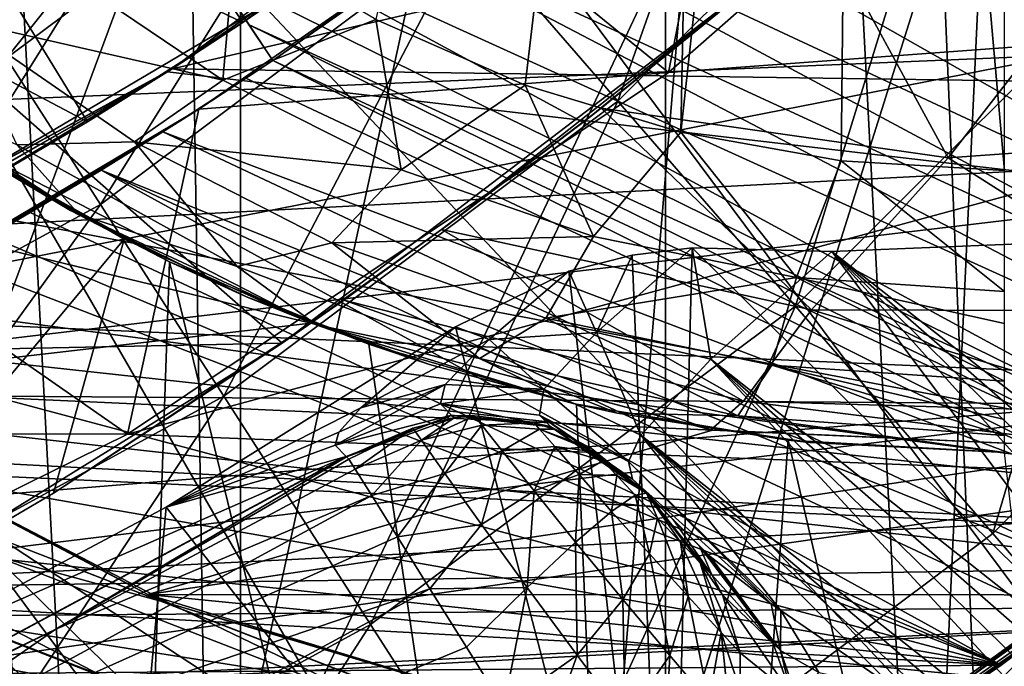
# Model space of a CAD drawing. Header units: metres. Extents: x -23 to 23, y -109 to 23.
# Tile 474 of 656: x 4.95 to 7, y -9.44 to -8.1. Entities that reach past the tile are written whole.
import ezdxf

# ---------------------------------------------------------------- set-up
doc = ezdxf.new("R2010")
doc.units = ezdxf.units.M
doc.layers.add('solid_509434', color=7, linetype='CONTINUOUS')
doc.layers.add('solid_509434_01', color=7, linetype='CONTINUOUS')

msp = doc.modelspace()

# ---------------------------------------------------------------- linework, layer by layer
at = {"layer": 'solid_509434'}
for points in [[(8.658665, -9.222128, 91.650002), (-8.38864, -9.468517, 91.650002), (-9.468463, -8.388701, 91.650002)], [(-3, -8.602401, 91.650002), (8.658665, -9.222128, 91.650002), (-9.468463, -8.388701, 91.650002)]]:
    msp.add_3dface(points, dxfattribs=at)
at = {"layer": 'solid_509434_01'}
for points in [[(4.224874, 22.608566), (6.295455, 22.121326), (4.224874, -22.608566)], [(6.295455, 22.121326), (6.295455, -22.121326), (4.224874, -22.608566)], [(6.295455, 22.121326), (8.306941, 21.447264), (6.295455, -22.121326)], [(8.306941, 21.447264), (8.306941, -21.447264), (6.295455, -22.121326)], [(3.638742, 17.126448, 46), (3.638742, -17.126448, 46), (5.411898, -16.651089, 46)], [(3.638742, 17.126448, 46), (5.411898, -16.651089, 46), (5.411898, 16.651089, 46)], [(5.411898, 16.651089, 46), (5.411898, -16.651089, 46), (7.119826, -15.995532, 46)], [(5.411898, 16.651089, 46), (7.119826, -15.995532, 46), (7.119826, 15.995532, 46)], [(11.070127, -9.13894, 160.36026), (5.532498, -4.492317, 160.518265), (4.956149, -5.103211, 160.518265)], [(12.073655, -7.790968, 160.36026), (5.532498, -4.492317, 160.518265), (11.070127, -9.13894, 160.36026)], [(5.693649, -8.100616, 68.138649), (6.003915, -8.236679, 68.219925), (6.393442, -4.929566, 64.892792)], [(6.003915, -8.236679, 68.219925), (6.32735, -8.334801, 68.277824), (6.393442, -4.929566, 64.892792)], [(6.32735, -8.334801, 68.277824), (6.695553, -4.969459, 64.892792), (6.393442, -4.929566, 64.892792)], [(6.32735, -8.334801, 68.277824), (6.660555, -8.394186, 68.312538), (6.695553, -4.969459, 64.892792)], [(6.660555, -8.394186, 68.312538), (7, -8.414213, 68.324211), (6.695553, -4.969459, 64.892792)], [(7, -8.414213, 68.324211), (7, -4.982791, 64.892792), (6.695553, -4.969459, 64.892792)], [(9.916895, -10.361295, 160.36026), (4.956149, -5.103211, 160.518265), (4.312777, -5.643064, 160.518265)], [(11.070127, -9.13894, 160.36026), (4.956149, -5.103211, 160.518265), (9.916895, -10.361295, 160.36026)], [(8.629554, -11.441503, 160.36026), (4.312777, -5.643064, 160.518265), (3.611082, -6.104577, 160.518265)], [(9.916895, -10.361295, 160.36026), (4.312777, -5.643064, 160.518265), (8.629554, -11.441503, 160.36026)], [(7.225513, -12.364955, 160.36026), (3.611082, -6.104577, 160.518265), (2.860553, -6.481507, 160.518265)], [(8.629554, -11.441503, 160.36026), (3.611082, -6.104577, 160.518265), (7.225513, -12.364955, 160.36026)], [(2.5, -6.135946, 78), (6.481264, -8.023738, 78), (5.498413, -8.772945, 78)], [(2.5, -8.834071, 78), (2.5, -6.135946, 78), (5.498413, -8.772945, 78)], [(5.723759, -13.119164, 160.36026), (2.860553, -6.481507, 160.518265), (2.07134, -6.768757, 160.518265)], [(7.225513, -12.364955, 160.36026), (2.860553, -6.481507, 160.518265), (5.723759, -13.119164, 160.36026)], [(5.723759, -13.119164, 160.36026), (2.07134, -6.768757, 160.518265), (4.144601, -13.693931, 160.36026)], [(5.270045, -8.202906, 98.599998), (9.181745, -8.259286, 98.599998), (10.119771, -7.078863, 98.599998)], [(6.381211, -7.371639, 98.599998), (5.270045, -8.202906, 98.599998), (10.119771, -7.078863, 98.599998)], [(5.886266, -7.912021, 157.056366), (6.562021, -7.236266, 157.056366), (6.196631, -8.270202, 157.517548)], [(6.562021, -7.236266, 157.056366), (6.920202, -7.546631, 157.517548), (6.196631, -8.270202, 157.517548)], [(7.318506, -7.318458, 111.349998), (6.450378, -7.444133, 110.849998), (6.301637, -8.210349, 111.349998)], [(7.318506, -7.318458, 111.349998), (6.301637, -8.210349, 111.349998), (8.565961, -8.042646, 111.349998)], [(5.41681, -8.106829, 101.949997), (5.270045, -8.202906, 98.599998), (6.381211, -7.371639, 98.599998)], [(5.730906, -7.887916, 101.949997), (5.41681, -8.106829, 101.949997), (6.381211, -7.371639, 98.599998)], [(6.301637, -8.210349, 111.349998), (6.450378, -7.444133, 110.849998), (5.902885, -7.885331, 110.849998)], [(4.800804, -7.986151, 155.883026), (5.498157, -7.464119, 155.883026), (4.925839, -8.18071, 156.502548)], [(5.498157, -7.464119, 155.883026), (5.649609, -7.638904, 156.502548), (4.925839, -8.18071, 156.502548)], [(4.208483, -9.426007, 66.303223), (4.804763, -7.505973, 64.294586), (5.30703, -7.666411, 64.294586)], [(6.196631, -8.270202, 157.517548), (6.920202, -7.546631, 157.517548), (6.565623, -8.696041, 157.863693)], [(6.920202, -7.546631, 157.517548), (7.346041, -7.915624, 157.863693), (6.565623, -8.696041, 157.863693)], [(5.834579, -7.811285, 98.599998), (12.360409, -7.580604, 98.599998), (11.424143, -8.929394, 98.599998)], [(5.41681, -8.106829, 109.349998), (5.083467, -7.607947, 109.949997), (4.780862, -7.801657, 109.949997)], [(5.41681, -8.106829, 101.949997), (5.083467, -7.607947, 109.949997), (5.41681, -8.106829, 109.349998)], [(5.41681, -8.106829, 101.949997), (5.083467, -7.607947, 101.949997), (5.083467, -7.607947, 109.949997)], [(5.730906, -7.887916, 101.949997), (5.083467, -7.607947, 101.949997), (5.41681, -8.106829, 101.949997)], [(4.925839, -8.18071, 156.502548), (5.649609, -7.638904, 156.502548), (5.12122, -8.484728, 157.056366)], [(5.649609, -7.638904, 156.502548), (5.886266, -7.912021, 157.056366), (5.12122, -8.484728, 157.056366)], [(4.573317, -9.641636, 66.395592), (4.208483, -9.426007, 66.303223), (5.30703, -7.666411, 64.294586)], [(5.343164, -9.976707, 66.537109), (4.573317, -9.641636, 66.395592), (5.30703, -7.666411, 64.294586)], [(5.343164, -9.976707, 66.537109), (5.30703, -7.666411, 64.294586), (5.820815, -7.784926, 64.294586)], [(5.448137, -7.780187, 102.871849), (5.607563, -7.69322, 102.849998), (7.742134, -8.838657, 102.868866)], [(6.091323, -7.74069, 102.849998), (7.853014, -8.740291, 102.849998), (5.607563, -7.69322, 102.849998)], [(7.742134, -8.838657, 102.868866), (5.607563, -7.69322, 102.849998), (7.853014, -8.740291, 102.849998)], [(5.184675, -7.744775, 103.050003), (5.358006, -8.003694, 103.033203), (5.430292, -8.111673, 103.140892)], [(5.184675, -7.744775, 103.050003), (5.430292, -8.111673, 103.140892), (5.479512, -8.185197, 103.349998)], [(5.479512, -8.185197, 107.349998), (5.184675, -7.744775, 103.050003), (5.479512, -8.185197, 103.349998)], [(5.479512, -8.185197, 109.550003), (5.184675, -7.744775, 103.050003), (5.479512, -8.185197, 107.349998)], [(5.184675, -7.744775, 109.550003), (5.184675, -7.744775, 103.050003), (5.479512, -8.185197, 109.550003)], [(5.184675, -7.744775, 109.550003), (5.479512, -8.185197, 109.550003), (5.789685, -7.968817, 109.550003)], [(6.091323, -7.74069, 102.849998), (8.75316, -7.838665, 102.849998), (7.853014, -8.740291, 102.849998)], [(5.448137, -7.780187, 102.871849), (7.640696, -8.926493, 102.922005), (5.246932, -7.837774, 102.938087)], [(5.343164, -9.976707, 66.537109), (5.820815, -7.784926, 64.294586), (6.342618, -7.860709, 64.294586)], [(5.448137, -7.780187, 102.871849), (7.742134, -8.838657, 102.868866), (7.640696, -8.926493, 102.922005)], [(5.094361, -8.313242, 109.349998), (4.780862, -7.801657, 109.949997), (4.470884, -7.983338, 109.949997)], [(4.504278, -7.811749, 68.399361), (4.824633, -8.100848, 68.566978), (5.041222, -8.000488, 68.251091)], [(5.094361, -8.313242, 109.349998), (5.41681, -8.106829, 109.349998), (4.780862, -7.801657, 109.949997)], [(5.260106, -8.209369, 98.599998), (5.834579, -7.811285, 98.599998), (11.424143, -8.929394, 98.599998)], [(5.533047, -8.02792, 102.849998), (5.834579, -7.811285, 98.599998), (5.260106, -8.209369, 98.599998)], [(4.022631, -12.209329, 72.900002), (5.127091, -12.571717, 72.900002), (4.171573, -7.828427, 72.900002)], [(5.127091, -12.571717, 72.900002), (4.506262, -8.127333, 72.900002), (4.171573, -7.828427, 72.900002)], [(8.737866, -7.855542, 102.849998), (5.533047, -8.02792, 102.849998), (4.375297, -8.713074, 102.849998)], [(7.718207, -8.859344, 102.849998), (8.737866, -7.855542, 102.849998), (4.375297, -8.713074, 102.849998)], [(7.488975, -9.054157, 103.109459), (5.358006, -8.003694, 103.033203), (5.246932, -7.837774, 102.938087)], [(7.640696, -8.926493, 102.922005), (7.488975, -9.054157, 103.109459), (5.246932, -7.837774, 102.938087)], [(6.148291, -10.180242, 66.621925), (5.343164, -9.976707, 66.537109), (6.342618, -7.860709, 64.294586)], [(6.148291, -10.180242, 66.621925), (6.342618, -7.860709, 64.294586), (6.868883, -7.893245, 64.294586)], [(5.325312, -8.286347, 110.849998), (5.902885, -7.885331, 110.849998), (5.479512, -8.185197, 109.550003)], [(6.301637, -8.210349, 111.349998), (5.902885, -7.885331, 110.849998), (5.325312, -8.286347, 110.849998)], [(5.902885, -7.885331, 110.849998), (5.789685, -7.968817, 109.550003), (5.479512, -8.185197, 109.550003)], [(6.967733, -10.25127, 66.651329), (6.148291, -10.180242, 66.621925), (6.868883, -7.893245, 64.294586)], [(6.967733, -10.25127, 66.651329), (6.868883, -7.893245, 64.294586), (7.396041, -7.882314, 64.294586)], [(7.781487, -10.191573, 66.626633), (6.967733, -10.25127, 66.651329), (7.396041, -7.882314, 64.294586)], [(5.12122, -8.484728, 157.056366), (5.886266, -7.912021, 157.056366), (5.377451, -8.883432, 157.517548)], [(5.886266, -7.912021, 157.056366), (6.196631, -8.270202, 157.517548), (5.377451, -8.883432, 157.517548)], [(6.620116, -7.905251, 77.122734), (6.161408, -8.284399, 76.52462), (6.474008, -8.029957, 76.957428)], [(6.882803, -8.388032, 76.523087), (6.161408, -8.284399, 76.52462), (6.620116, -7.905251, 77.122734)], [(6.565623, -8.696041, 157.863693), (7.346041, -7.915624, 157.863693), (6.975313, -9.168848, 158.077988)], [(6.882803, -8.388032, 76.523087), (6.620116, -7.905251, 77.122734), (7.240354, -7.9269, 77.115784)], [(7.346041, -7.915624, 157.863693), (7.818848, -8.325313, 158.077988), (6.975313, -9.168848, 158.077988)], [(5.041222, -8.000488, 68.251091), (5.375386, -8.226707, 68.383217), (5.401515, -7.927796, 68.033569)], [(5.375386, -8.226707, 68.383217), (5.693649, -8.100616, 68.138649), (5.401515, -7.927796, 68.033569)], [(7.605238, -8.335593, 76.523087), (6.882803, -8.388032, 76.523087), (7.240354, -7.9269, 77.115784)], [(3.849505, -8.311388, 91.650002), (4.18814, -7.957612, 91.650002), (9.746222, -8.0643, 91.650002)], [(5.094361, -8.313242, 109.349998), (4.470884, -7.983338, 109.949997), (4.764057, -8.506836, 109.349998)], [(4.824633, -8.100848, 68.566978), (5.375386, -8.226707, 68.383217), (5.041222, -8.000488, 68.251091)], [(7.488975, -9.054157, 103.109459), (5.430292, -8.111673, 103.140892), (5.358006, -8.003694, 103.033203)], [(4.375297, -8.713074, 102.849998), (5.533047, -8.02792, 102.849998), (5.260106, -8.209369, 98.599998)], [(5.8388, -8.530397, 75.880104), (5.498413, -8.772945, 78), (6.481264, -8.023738, 78)], [(6.129529, -8.309437, 76.472389), (5.8388, -8.530397, 75.880104), (6.481264, -8.023738, 78)], [(6.161408, -8.284399, 76.52462), (6.129529, -8.309437, 76.472389), (6.481264, -8.023738, 78)], [(6.474008, -8.029957, 76.957428), (6.161408, -8.284399, 76.52462), (6.481264, -8.023738, 78)], [(-13.941142, -8.052975, 84), (-13.024171, -9.464475, 84), (13.941094, -8.053056, 84)], [(-13.024171, -9.464475, 84), (13.024111, -9.464557, 84), (13.941094, -8.053056, 84)], [(5.176964, -8.962132, 111.349998), (7.490578, -9.052709, 111.349998), (8.565961, -8.042646, 111.349998)], [(6.301637, -8.210349, 111.349998), (5.176964, -8.962132, 111.349998), (8.565961, -8.042646, 111.349998)], [(3.849505, -8.311388, 91.650002), (9.746222, -8.0643, 91.650002), (8.658665, -9.222128, 91.650002)], [(4.824633, -8.100848, 68.566978), (5.191954, -8.354625, 68.710442), (5.375386, -8.226707, 68.383217)], [(4.94753, -8.360973, 69.039253), (5.191954, -8.354625, 68.710442), (4.824633, -8.100848, 68.566978)], [(5.375386, -8.226707, 68.383217), (5.745875, -8.412517, 68.48954), (5.693649, -8.100616, 68.138649)], [(5.745875, -8.412517, 68.48954), (6.003915, -8.236679, 68.219925), (5.693649, -8.100616, 68.138649)], [(5.41681, -8.106829, 101.949997), (5.094361, -8.313242, 109.349998), (5.270045, -8.202906, 98.599998)], [(5.41681, -8.106829, 101.949997), (5.41681, -8.106829, 109.349998), (5.094361, -8.313242, 109.349998)], [(7.43615, -9.097592, 103.349998), (5.479512, -8.185197, 103.349998), (5.430292, -8.111673, 103.140892)], [(7.488975, -9.054157, 103.109459), (7.43615, -9.097592, 103.349998), (5.430292, -8.111673, 103.140892)], [(5.127091, -12.571717, 72.900002), (4.871515, -8.386634, 72.900002), (4.506262, -8.127333, 72.900002)], [(4.925839, -8.18071, 156.502548), (5.12122, -8.484728, 157.056366), (4.282455, -8.942728, 157.056366)], [(5.270045, -8.202906, 98.599998), (4.052119, -8.867995, 98.599998), (9.181745, -8.259286, 98.599998)], [(4.081933, -8.854396, 101.949997), (4.052119, -8.867995, 98.599998), (5.270045, -8.202906, 98.599998)], [(4.426407, -8.687313, 101.949997), (4.081933, -8.854396, 101.949997), (5.270045, -8.202906, 98.599998)], [(4.426407, -8.687313, 101.949997), (5.270045, -8.202906, 98.599998), (4.764057, -8.506836, 101.949997)], [(4.764057, -8.506836, 101.949997), (5.270045, -8.202906, 98.599998), (4.764057, -8.506836, 109.349998)], [(5.094361, -8.313242, 109.349998), (4.764057, -8.506836, 109.349998), (5.270045, -8.202906, 98.599998)], [(5.325312, -8.286347, 110.849998), (5.479512, -8.185197, 109.550003), (5.423472, -8.222436, 107.582695)], [(5.479512, -8.185197, 109.550003), (5.479512, -8.185197, 107.349998), (5.423472, -8.222436, 107.582695)], [(7.381436, -9.14204, 107.593658), (5.423472, -8.222436, 107.582695), (5.479512, -8.185197, 107.349998)], [(7.43615, -9.097592, 107.349998), (5.479512, -8.185197, 103.349998), (7.43615, -9.097592, 103.349998)], [(7.43615, -9.097592, 107.349998), (5.479512, -8.185197, 107.349998), (5.479512, -8.185197, 103.349998)], [(7.43615, -9.097592, 107.349998), (7.381436, -9.14204, 107.593658), (5.479512, -8.185197, 107.349998)], [(4.032743, -8.876854, 98.599998), (5.260106, -8.209369, 98.599998), (11.424143, -8.929394, 98.599998)], [(4.375297, -8.713074, 102.849998), (5.260106, -8.209369, 98.599998), (4.032743, -8.876854, 98.599998)], [(4.633399, -8.218964, 69.343208), (4.710705, -8.280111, 69.504326), (5.075933, -8.505043, 69.498268)], [(4.633399, -8.218964, 69.343208), (5.075933, -8.505043, 69.498268), (4.94753, -8.360973, 69.039253)], [(6.301637, -8.210349, 111.349998), (5.325312, -8.286347, 110.849998), (5.176964, -8.962132, 111.349998)], [(5.325312, -8.286347, 110.849998), (5.423472, -8.222436, 107.582695), (5.251006, -8.333632, 107.771523)], [(7.381436, -9.14204, 107.593658), (5.251006, -8.333632, 107.771523), (5.423472, -8.222436, 107.582695)], [(5.191954, -8.354625, 68.710442), (5.745875, -8.412517, 68.48954), (5.375386, -8.226707, 68.383217)], [(5.745875, -8.412517, 68.48954), (6.146042, -8.551063, 68.567604), (6.003915, -8.236679, 68.219925)], [(6.146042, -8.551063, 68.567604), (6.32735, -8.334801, 68.277824), (6.003915, -8.236679, 68.219925)], [(4.052119, -8.867995, 98.599998), (8.10662, -9.316833, 98.599998), (9.181745, -8.259286, 98.599998)], [(5.55863, -8.73128, 72.900002), (4.413003, -8.863754, 72.900002), (3.707332, -8.283185, 72.900002)], [(4.801847, -8.341841, 72.900002), (5.55863, -8.73128, 72.900002), (3.707332, -8.283185, 72.900002)], [(5.058678, -8.497323, 69.57605), (4.710705, -8.280111, 69.504326), (4.871515, -8.386634, 72.900002)], [(5.075933, -8.505043, 69.498268), (4.710705, -8.280111, 69.504326), (5.058678, -8.497323, 69.57605)], [(4.805418, -8.598283, 109.550003), (4.720603, -8.645138, 110.849998), (5.325312, -8.286347, 110.849998)], [(5.176964, -8.962132, 111.349998), (5.325312, -8.286347, 110.849998), (4.720603, -8.645138, 110.849998)], [(4.805418, -8.598283, 107.849998), (4.805418, -8.598283, 109.550003), (5.325312, -8.286347, 110.849998)], [(4.890286, -8.550299, 107.849998), (4.805418, -8.598283, 107.849998), (5.325312, -8.286347, 110.849998)], [(4.890286, -8.550299, 107.849998), (5.325312, -8.286347, 110.849998), (4.974675, -8.501477, 107.849998)], [(5.325312, -8.286347, 110.849998), (5.122696, -8.413114, 107.829208), (4.974675, -8.501477, 107.849998)], [(5.325312, -8.286347, 110.849998), (5.251006, -8.333632, 107.771523), (5.122696, -8.413114, 107.829208)], [(5.377451, -8.883432, 157.517548), (6.196631, -8.270202, 157.517548), (5.682084, -9.35745, 157.863693)], [(6.196631, -8.270202, 157.517548), (6.565623, -8.696041, 157.863693), (5.682084, -9.35745, 157.863693)], [(6.161408, -8.284399, 76.52462), (5.829978, -8.536901, 75.857475), (6.129529, -8.309437, 76.472389)], [(6.598738, -8.703722, 75.856514), (5.829978, -8.536901, 75.857475), (6.161408, -8.284399, 76.52462)], [(6.598738, -8.703722, 75.856514), (6.161408, -8.284399, 76.52462), (6.882803, -8.388032, 76.523087)], [(3.442463, -8.528744, 91.650002), (3.849505, -8.311388, 91.650002), (8.658665, -9.222128, 91.650002)], [(6.129529, -8.309437, 76.472389), (5.829978, -8.536901, 75.857475), (5.8388, -8.530397, 75.880104)], [(6.975313, -9.168848, 158.077988), (7.818848, -8.325313, 158.077988), (7.402663, -9.663076, 158.149994)], [(5.170099, -8.55689, 73.900002), (4.802312, -8.34218, 73.900002), (4.445785, -9.424469, 76.277893)], [(5.55863, -8.73128, 73.900002), (5.55863, -8.73128, 72.900002), (4.801847, -8.341841, 72.900002)], [(5.170099, -8.55689, 73.900002), (5.55863, -8.73128, 73.900002), (4.801847, -8.341841, 72.900002)], [(5.170099, -8.55689, 73.900002), (4.801847, -8.341841, 72.900002), (4.802312, -8.34218, 73.900002)], [(7.227665, -9.26409, 107.776482), (5.122696, -8.413114, 107.829208), (5.251006, -8.333632, 107.771523)], [(7.381436, -9.14204, 107.593658), (7.227665, -9.26409, 107.776482), (5.251006, -8.333632, 107.771523)], [(6.146042, -8.551063, 68.567604), (6.567546, -8.636717, 68.615372), (6.32735, -8.334801, 68.277824)], [(6.567546, -8.636717, 68.615372), (6.660555, -8.394186, 68.312538), (6.32735, -8.334801, 68.277824)], [(7.383694, -8.705584, 75.856514), (6.882803, -8.388032, 76.523087), (7.605238, -8.335593, 76.523087)], [(4.94753, -8.360973, 69.039253), (5.405226, -8.613871, 69.176933), (5.191954, -8.354625, 68.710442)], [(5.075933, -8.505043, 69.498268), (5.405226, -8.613871, 69.176933), (4.94753, -8.360973, 69.039253)], [(5.191954, -8.354625, 68.710442), (5.601628, -8.564228, 68.826576), (5.745875, -8.412517, 68.48954)], [(5.405226, -8.613871, 69.176933), (5.601628, -8.564228, 68.826576), (5.191954, -8.354625, 68.710442)], [(5.127091, -12.571717, 72.900002), (5.264904, -8.603984, 72.900002), (4.871515, -8.386634, 72.900002)], [(5.058678, -8.497323, 69.57605), (4.871515, -8.386634, 72.900002), (5.264904, -8.603984, 72.900002)], [(7.383694, -8.705584, 75.856514), (6.598738, -8.703722, 75.856514), (6.882803, -8.388032, 76.523087)], [(6.567546, -8.636717, 68.615372), (7, -8.665722, 68.631462), (6.660555, -8.394186, 68.312538)], [(7, -8.665722, 68.631462), (7, -8.414213, 68.324211), (6.660555, -8.394186, 68.312538)], [(6.992871, -9.442576, 107.849998), (4.974675, -8.501477, 107.849998), (5.122696, -8.413114, 107.829208)], [(7.120931, -9.346381, 107.829605), (6.992871, -9.442576, 107.849998), (5.122696, -8.413114, 107.829208)], [(7.227665, -9.26409, 107.776482), (7.120931, -9.346381, 107.829605), (5.122696, -8.413114, 107.829208)], [(5.601628, -8.564228, 68.826576), (6.146042, -8.551063, 68.567604), (5.745875, -8.412517, 68.48954)], [(4.282455, -8.942728, 157.056366), (5.12122, -8.484728, 157.056366), (4.479338, -9.373839, 157.517548)], [(5.12122, -8.484728, 157.056366), (5.377451, -8.883432, 157.517548), (4.479338, -9.373839, 157.517548)], [(6.992871, -9.442576, 107.849998), (4.890286, -8.550299, 107.849998), (4.974675, -8.501477, 107.849998)], [(5.424708, -8.676745, 69.634575), (5.058678, -8.497323, 69.57605), (5.264904, -8.603984, 72.900002)], [(5.075933, -8.505043, 69.498268), (5.058678, -8.497323, 69.57605), (5.424708, -8.676745, 69.634575)], [(5.075933, -8.505043, 69.498268), (5.424708, -8.676745, 69.634575), (5.569195, -8.735062, 69.620796)], [(5.075933, -8.505043, 69.498268), (5.569195, -8.735062, 69.620796), (5.405226, -8.613871, 69.176933)], [(3.442463, -8.528744, 91.650002), (8.658665, -9.222128, 91.650002), (3, -8.602401, 91.650002)], [(5.8388, -8.530397, 75.880104), (5.829978, -8.536901, 75.857475), (5.498413, -8.772945, 78)], [(6.992871, -9.442576, 107.849998), (4.805418, -8.598283, 107.849998), (4.890286, -8.550299, 107.849998)], [(5.829978, -8.536901, 75.857475), (5.633316, -8.678846, 75.174019), (5.498413, -8.772945, 78)], [(5.601628, -8.564228, 68.826576), (6.046382, -8.721253, 68.912285), (6.146042, -8.551063, 68.567604)], [(5.829978, -8.536901, 75.857475), (5.626829, -8.683432, 75.139832), (5.633316, -8.678846, 75.174019)], [(6.457308, -8.893455, 75.139252), (5.626829, -8.683432, 75.139832), (5.829978, -8.536901, 75.857475)], [(6.457308, -8.893455, 75.139252), (5.829978, -8.536901, 75.857475), (6.598738, -8.703722, 75.856514)], [(6.046382, -8.721253, 68.912285), (6.567546, -8.636717, 68.615372), (6.146042, -8.551063, 68.567604)], [(5.023246, -9.084627, 75.053345), (5.170099, -8.55689, 73.900002), (4.445785, -9.424469, 76.277893)], [(5.023246, -9.084627, 75.053345), (5.55863, -8.73128, 73.900002), (5.170099, -8.55689, 73.900002)], [(5.405226, -8.613871, 69.176933), (5.908566, -8.804855, 69.279243), (5.601628, -8.564228, 68.826576)], [(5.908566, -8.804855, 69.279243), (6.046382, -8.721253, 68.912285), (5.601628, -8.564228, 68.826576)], [(6.641166, -8.582622, 123.978691), (7.218399, -8.559128, 123.766197), (7.446515, -9.656415, 123.09687)], [(8.593227, -10.112244, 124.397491), (7.218399, -8.559128, 123.766197), (6.641166, -8.582622, 123.978691)], [(6.094379, -8.623159, 124.152122), (6.225758, -8.590338, 124.123077), (6.303106, -10.438764, 123.09687)], [(6.151773, -8.750699, 124.510941), (6.225758, -8.590338, 124.123077), (6.094379, -8.623159, 124.152122)], [(6.151773, -8.750699, 124.510941), (6.350706, -8.574847, 124.087029), (6.225758, -8.590338, 124.123077)], [(6.151773, -8.750699, 124.510941), (6.389777, -8.806108, 124.402924), (6.350706, -8.574847, 124.087029)], [(6.225758, -8.590338, 124.123077), (6.350706, -8.574847, 124.087029), (6.303106, -10.438764, 123.09687)], [(6.350706, -8.574847, 124.087029), (7.446515, -9.656415, 123.09687), (6.303106, -10.438764, 123.09687)], [(6.350706, -8.574847, 124.087029), (6.641166, -8.582622, 123.978691), (7.446515, -9.656415, 123.09687)], [(6.389777, -8.806108, 124.402924), (6.641166, -8.582622, 123.978691), (6.350706, -8.574847, 124.087029)], [(7.955916, -10.042892, 124.612679), (6.641166, -8.582622, 123.978691), (6.389777, -8.806108, 124.402924)], [(8.389218, -10.109393, 124.461296), (8.593227, -10.112244, 124.397491), (6.641166, -8.582622, 123.978691)], [(8.176522, -10.08648, 124.533089), (8.389218, -10.109393, 124.461296), (6.641166, -8.582622, 123.978691)], [(7.955916, -10.042892, 124.612679), (8.176522, -10.08648, 124.533089), (6.641166, -8.582622, 123.978691)], [(-3, -8.602401, 91.650002), (3, -8.602401, 91.650002), (8.658665, -9.222128, 91.650002)], [(3.993184, -8.642041, 107.849998), (4.805418, -8.598283, 107.849998), (6.992871, -9.442576, 107.849998)], [(5.127091, -12.571717, 72.900002), (6.272974, -12.76593, 72.900002), (5.264904, -8.603984, 72.900002)], [(6.272974, -12.76593, 72.900002), (5.678496, -8.7753, 72.900002), (5.264904, -8.603984, 72.900002)], [(5.424708, -8.676745, 69.634575), (5.264904, -8.603984, 72.900002), (5.678496, -8.7753, 72.900002)], [(5.569195, -8.735062, 69.620796), (5.908566, -8.804855, 69.279243), (5.405226, -8.613871, 69.176933)], [(5.859091, -8.739361, 124.174011), (6.094379, -8.623159, 124.152122), (6.303106, -10.438764, 123.09687)], [(5.929246, -8.765622, 124.56974), (6.094379, -8.623159, 124.152122), (5.859091, -8.739361, 124.174011)], [(6.151773, -8.750699, 124.510941), (6.094379, -8.623159, 124.152122), (5.929246, -8.765622, 124.56974)], [(3.993184, -8.642041, 107.849998), (6.992871, -9.442576, 107.849998), (4.131603, -8.941608, 107.849998)], [(5.176964, -8.962132, 111.349998), (4.720603, -8.645138, 110.849998), (4.091838, -8.959875, 110.849998)], [(6.046382, -8.721253, 68.912285), (6.516606, -8.818675, 68.964935), (6.567546, -8.636717, 68.615372)], [(6.516606, -8.818675, 68.964935), (7, -8.851729, 68.982719), (6.567546, -8.636717, 68.615372)], [(7, -8.73205, 68.738426), (7, -8.665722, 68.631462), (6.567546, -8.636717, 68.615372)], [(7, -8.851729, 68.982719), (7, -8.73205, 68.738426), (6.567546, -8.636717, 68.615372)], [(5.804795, -8.817262, 69.679993), (5.424708, -8.676745, 69.634575), (5.678496, -8.7753, 72.900002)], [(5.569195, -8.735062, 69.620796), (5.424708, -8.676745, 69.634575), (5.804795, -8.817262, 69.679993)], [(5.633316, -8.678846, 75.174019), (5.55863, -8.73128, 74.400002), (5.498413, -8.772945, 78)], [(5.633316, -8.678846, 75.174019), (5.626829, -8.683432, 75.139832), (5.55863, -8.73128, 74.400002)], [(5.626829, -8.683432, 75.139832), (6.389821, -8.953186, 74.400002), (5.55863, -8.73128, 74.400002)], [(6.457308, -8.893455, 75.139252), (6.389821, -8.953186, 74.400002), (5.626829, -8.683432, 75.139832)], [(5.682084, -9.35745, 157.863693), (6.565623, -8.696041, 157.863693), (6.020316, -9.883749, 158.077988)], [(6.565623, -8.696041, 157.863693), (6.975313, -9.168848, 158.077988), (6.020316, -9.883749, 158.077988)], [(7.718207, -8.859344, 102.849998), (4.375297, -8.713074, 102.849998), (3.1345, -9.232259, 102.849998)], [(7.311275, -8.918752, 75.139252), (6.457308, -8.893455, 75.139252), (6.598738, -8.703722, 75.856514)], [(7.311275, -8.918752, 75.139252), (6.598738, -8.703722, 75.856514), (7.383694, -8.705584, 75.856514)], [(5.55863, -8.73128, 72.900002), (6.393156, -8.953696, 72.900002), (4.413003, -8.863754, 72.900002)], [(5.023246, -9.084627, 75.053345), (5.55863, -8.73128, 74.400002), (5.55863, -8.73128, 73.900002)], [(5.023246, -9.084627, 75.053345), (5.498413, -8.772945, 78), (5.55863, -8.73128, 74.400002)], [(6.389821, -8.953186, 74.400002), (6.393156, -8.953696, 72.900002), (5.55863, -8.73128, 72.900002)], [(5.55863, -8.73128, 73.900002), (6.389821, -8.953186, 74.400002), (5.55863, -8.73128, 72.900002)], [(5.55863, -8.73128, 73.900002), (5.55863, -8.73128, 74.400002), (6.389821, -8.953186, 74.400002)], [(5.569195, -8.735062, 69.620796), (5.804795, -8.817262, 69.679993), (6.103482, -8.898237, 69.705956)], [(5.569195, -8.735062, 69.620796), (6.103482, -8.898237, 69.705956), (5.908566, -8.804855, 69.279243)], [(5.908566, -8.804855, 69.279243), (6.445482, -8.924043, 69.342422), (6.046382, -8.721253, 68.912285)], [(6.445482, -8.924043, 69.342422), (6.516606, -8.818675, 68.964935), (6.046382, -8.721253, 68.912285)], [(5.25796, -9.113685, 124.174011), (5.859091, -8.739361, 124.174011), (6.303106, -10.438764, 123.09687)], [(5.661911, -8.907597, 124.805138), (5.859091, -8.739361, 124.174011), (5.25796, -9.113685, 124.174011)], [(5.929246, -8.765622, 124.56974), (5.859091, -8.739361, 124.174011), (5.661911, -8.907597, 124.805138)], [(6.042217, -8.868283, 124.998055), (6.151773, -8.750699, 124.510941), (5.929246, -8.765622, 124.56974)], [(6.042217, -8.868283, 124.998055), (6.244297, -8.964416, 124.914078), (6.151773, -8.750699, 124.510941)], [(6.151773, -8.750699, 124.510941), (6.244297, -8.964416, 124.914078), (6.389777, -8.806108, 124.402924)], [(2.5, -8.834071, 78), (5.498413, -8.772945, 78), (4.445785, -9.424469, 78)], [(4.445785, -9.424469, 76.277893), (4.445785, -9.424469, 78), (5.498413, -8.772945, 78)], [(5.023246, -9.084627, 75.053345), (4.445785, -9.424469, 76.277893), (5.498413, -8.772945, 78)], [(5.837485, -8.858802, 125.0355), (5.929246, -8.765622, 124.56974), (5.661911, -8.907597, 124.805138)], [(6.272974, -12.76593, 72.900002), (6.110354, -8.899777, 72.900002), (5.678496, -8.7753, 72.900002)], [(5.804795, -8.817262, 69.679993), (5.678496, -8.7753, 72.900002), (6.110354, -8.899777, 72.900002)], [(6.042217, -8.868283, 124.998055), (5.929246, -8.765622, 124.56974), (5.837485, -8.858802, 125.0355)], [(6.103482, -8.898237, 69.705956), (5.804795, -8.817262, 69.679993), (6.110354, -8.899777, 72.900002)], [(5.908566, -8.804855, 69.279243), (6.103482, -8.898237, 69.705956), (6.195643, -8.918292, 69.712357)], [(5.908566, -8.804855, 69.279243), (6.195643, -8.918292, 69.712357), (6.445482, -8.924043, 69.342422)], [(7.317627, -9.811184, 124.868103), (6.389777, -8.806108, 124.402924), (6.244297, -8.964416, 124.914078)], [(7.728646, -9.978099, 124.699677), (7.955916, -10.042892, 124.612679), (6.389777, -8.806108, 124.402924)], [(7.495771, -9.891218, 124.793327), (7.728646, -9.978099, 124.699677), (6.389777, -8.806108, 124.402924)], [(7.317627, -9.811184, 124.868103), (7.495771, -9.891218, 124.793327), (6.389777, -8.806108, 124.402924)], [(6.445482, -8.924043, 69.342422), (7, -8.964603, 69.363815), (6.516606, -8.818675, 68.964935)], [(7, -8.931851, 69.220787), (7, -8.851729, 68.982719), (6.516606, -8.818675, 68.964935)], [(7, -8.964603, 69.363815), (7, -8.931851, 69.220787), (6.516606, -8.818675, 68.964935)], [(5.193119, -9.500739, 74.099998), (2.368453, -9.631547, 74.099998), (1.691388, -8.83681, 74.099998)], [(4.355083, -9.065198, 74.099998), (5.193119, -9.500739, 74.099998), (1.691388, -8.83681, 74.099998)], [(7.718207, -8.859344, 102.849998), (3.1345, -9.232259, 102.849998), (1.833817, -9.575828, 102.849998)], [(6.584157, -9.73184, 102.849998), (7.718207, -8.859344, 102.849998), (1.833817, -9.575828, 102.849998)], [(5.837485, -8.858802, 125.0355), (5.616152, -8.958059, 125.15329), (5.608959, -8.985332, 125.521675)], [(5.827544, -8.899425, 125.516632), (5.837485, -8.858802, 125.0355), (5.608959, -8.985332, 125.521675)], [(5.837485, -8.858802, 125.0355), (5.661911, -8.907597, 124.805138), (5.616152, -8.958059, 125.15329)], [(6.042217, -8.868283, 124.998055), (5.837485, -8.858802, 125.0355), (5.827544, -8.899425, 125.516632)], [(7.695855, -8.878982, 100.400002), (7.718207, -8.859344, 102.849998), (6.584157, -9.73184, 102.849998)], [(2.725787, -9.361102, 98.599998), (4.032743, -8.876854, 98.599998), (11.424143, -8.929394, 98.599998)], [(4.052119, -8.867995, 98.599998), (2.750558, -9.353837, 98.599998), (8.10662, -9.316833, 98.599998)], [(4.413003, -8.863754, 72.900002), (5.21969, -9.29556, 72.900002), (4.462026, -8.896304, 73.900002)], [(6.393156, -8.953696, 72.900002), (5.21969, -9.29556, 72.900002), (4.413003, -8.863754, 72.900002)], [(6.03379, -8.9229, 125.507896), (6.042217, -8.868283, 124.998055), (5.827544, -8.899425, 125.516632)], [(6.03379, -8.9229, 125.507896), (6.218277, -9.018883, 125.197266), (6.042217, -8.868283, 124.998055)], [(6.042217, -8.868283, 124.998055), (6.218277, -9.018883, 125.197266), (6.244297, -8.964416, 124.914078)], [(7.695855, -8.878982, 100.400002), (6.584157, -9.73184, 102.849998), (7.100218, -9.362125, 100.400002)], [(7.849958, -8.860771, 100.187866), (6.724676, -9.742374, 100.187866), (7.971729, -9.036716, 100.099998)], [(7.100218, -9.362125, 100.400002), (6.724676, -9.742374, 100.187866), (7.849958, -8.860771, 100.187866)], [(4.462026, -8.896304, 73.900002), (5.266332, -9.31473, 73.900002), (4.901206, -9.214947, 74.04142)], [(5.21969, -9.29556, 72.900002), (5.266332, -9.31473, 73.900002), (4.462026, -8.896304, 73.900002)], [(4.479338, -9.373839, 157.517548), (5.377451, -8.883432, 157.517548), (4.71341, -9.886387, 157.863693)], [(5.377451, -8.883432, 157.517548), (5.682084, -9.35745, 157.863693), (4.71341, -9.886387, 157.863693)], [(5.85029, -8.922608, 126.125587), (5.827544, -8.899425, 125.516632), (5.608959, -8.985332, 125.521675)], [(6.056634, -8.945916, 126.116852), (6.03379, -8.9229, 125.507896), (5.827544, -8.899425, 125.516632)], [(5.85029, -8.922608, 126.125587), (6.056634, -8.945916, 126.116852), (5.827544, -8.899425, 125.516632)], [(6.195643, -8.918292, 69.712357), (6.103482, -8.898237, 69.705956), (6.110354, -8.899777, 72.900002)], [(6.272974, -12.76593, 72.900002), (6.550407, -8.974542, 72.900002), (6.110354, -8.899777, 72.900002)], [(6.195643, -8.918292, 69.712357), (6.110354, -8.899777, 72.900002), (6.550407, -8.974542, 72.900002)], [(6.457308, -8.893455, 75.139252), (7.249237, -8.992228, 74.400002), (6.389821, -8.953186, 74.400002)], [(7.311275, -8.918752, 75.139252), (7.249237, -8.992228, 74.400002), (6.457308, -8.893455, 75.139252)], [(5.616152, -8.958059, 125.15329), (5.661911, -8.907597, 124.805138), (5.25796, -9.113685, 124.174011)], [(6.595577, -8.979503, 69.73185), (6.195643, -8.918292, 69.712357), (6.550407, -8.974542, 72.900002)], [(6.445482, -8.924043, 69.342422), (6.195643, -8.918292, 69.712357), (6.595577, -8.979503, 69.73185)], [(2.725787, -9.361102, 98.599998), (11.424143, -8.929394, 98.599998), (10.342922, -10.162297, 98.599998)], [(6.992871, -9.442576, 107.849998), (3.769432, -9.100213, 107.849998), (4.131603, -8.941608, 107.849998)], [(5.85029, -8.922608, 126.125587), (5.608959, -8.985332, 125.521675), (5.631838, -9.008669, 126.130623)], [(5.850901, -8.923138, 126.146385), (5.85029, -8.922608, 126.125587), (5.631838, -9.008669, 126.130623)], [(5.850901, -8.923138, 126.146385), (5.631838, -9.008669, 126.130623), (5.632389, -9.009043, 126.148064)], [(5.855946, -8.928228, 126.548416), (5.850901, -8.923138, 126.146385), (5.632389, -9.009043, 126.148064)], [(5.770083, -8.949476, 126.549232), (5.855946, -8.928228, 126.548416), (5.632389, -9.009043, 126.148064)], [(5.787994, -8.974845, 126.711647), (5.855946, -8.928228, 126.548416), (5.770083, -8.949476, 126.549232)], [(5.787994, -8.974845, 126.711647), (5.898444, -8.924138, 126.547928), (5.855946, -8.928228, 126.548416)], [(5.913591, -8.943526, 126.683846), (5.898444, -8.924138, 126.547928), (5.787994, -8.974845, 126.711647)], [(6.057351, -8.946615, 126.143471), (6.056634, -8.945916, 126.116852), (5.85029, -8.922608, 126.125587)], [(5.850901, -8.923138, 126.146385), (6.057351, -8.946615, 126.143471), (5.85029, -8.922608, 126.125587)], [(6.02229, -8.938273, 126.546181), (6.057351, -8.946615, 126.143471), (5.850901, -8.923138, 126.146385)], [(5.898444, -8.924138, 126.547928), (6.02229, -8.938273, 126.546181), (5.850901, -8.923138, 126.146385)], [(5.855946, -8.928228, 126.548416), (5.898444, -8.924138, 126.547928), (5.850901, -8.923138, 126.146385)], [(5.913591, -8.943526, 126.683846), (6.02229, -8.938273, 126.546181), (5.898444, -8.924138, 126.547928)], [(6.033541, -8.95142, 126.646156), (6.02229, -8.938273, 126.546181), (5.913591, -8.943526, 126.683846)], [(6.02229, -8.938273, 126.546181), (6.062419, -8.951694, 126.545502), (6.057351, -8.946615, 126.143471)], [(6.033541, -8.95142, 126.646156), (6.062419, -8.951694, 126.545502), (6.02229, -8.938273, 126.546181)], [(6.03379, -8.9229, 125.507896), (6.226916, -9.055343, 125.495506), (6.218277, -9.018883, 125.197266)], [(6.03379, -8.9229, 125.507896), (6.250076, -9.078504, 126.104454), (6.226916, -9.055343, 125.495506)], [(6.056634, -8.945916, 126.116852), (6.250076, -9.078504, 126.104454), (6.03379, -8.9229, 125.507896)], [(6.445482, -8.924043, 69.342422), (6.595577, -8.979503, 69.73185), (7, -9, 69.738426)], [(6.445482, -8.924043, 69.342422), (7, -9, 69.738426), (7, -8.964603, 69.363815)], [(5.176964, -8.962132, 111.349998), (4.091838, -8.959875, 110.849998), (3.963459, -9.560972, 111.349998)], [(5.176964, -8.962132, 111.349998), (3.963459, -9.560972, 111.349998), (7.490578, -9.052709, 111.349998)], [(6.393156, -8.953696, 72.900002), (7.253448, -8.991916, 72.900002), (5.21969, -9.29556, 72.900002)], [(5.616152, -8.958059, 125.15329), (5.25796, -9.113685, 124.174011), (5.608959, -8.985332, 125.521675)], [(5.770083, -8.949476, 126.549232), (5.632389, -9.009043, 126.148064), (5.63742, -9.014174, 126.550095)], [(5.770083, -8.949476, 126.549232), (5.63742, -9.014174, 126.550095), (5.650214, -9.034633, 126.695061)], [(5.787994, -8.974845, 126.711647), (5.770083, -8.949476, 126.549232), (5.650214, -9.034633, 126.695061)], [(5.913591, -8.943526, 126.683846), (5.787994, -8.974845, 126.711647), (5.837039, -9.043927, 126.854561)], [(5.955732, -8.9969, 126.805725), (5.913591, -8.943526, 126.683846), (5.837039, -9.043927, 126.854561)], [(6.033541, -8.95142, 126.646156), (5.913591, -8.943526, 126.683846), (5.955732, -8.9969, 126.805725)], [(6.065189, -8.988041, 126.737167), (6.033541, -8.95142, 126.646156), (5.955732, -8.9969, 126.805725)], [(6.033541, -8.95142, 126.646156), (6.141665, -8.991885, 126.543991), (6.062419, -8.951694, 126.545502)], [(6.147841, -8.998543, 126.598579), (6.141665, -8.991885, 126.543991), (6.033541, -8.95142, 126.646156)], [(6.147841, -8.998543, 126.598579), (6.033541, -8.95142, 126.646156), (6.065189, -8.988041, 126.737167)], [(6.056634, -8.945916, 126.116852), (6.250628, -9.079056, 126.121895), (6.250076, -9.078504, 126.104454)], [(6.056634, -8.945916, 126.116852), (6.25096, -9.079388, 126.139336), (6.250628, -9.079056, 126.121895)], [(6.057351, -8.946615, 126.143471), (6.25096, -9.079388, 126.139336), (6.056634, -8.945916, 126.116852)], [(6.057351, -8.946615, 126.143471), (6.256052, -9.084479, 126.541367), (6.25096, -9.079388, 126.139336)], [(6.141665, -8.991885, 126.543991), (6.256052, -9.084479, 126.541367), (6.057351, -8.946615, 126.143471)], [(6.062419, -8.951694, 126.545502), (6.141665, -8.991885, 126.543991), (6.057351, -8.946615, 126.143471)], [(6.389821, -8.953186, 74.400002), (7.249237, -8.992228, 74.400002), (6.393156, -8.953696, 72.900002)], [(7.249237, -8.992228, 74.400002), (7.253448, -8.991916, 72.900002), (6.393156, -8.953696, 72.900002)], [(5.787994, -8.974845, 126.711647), (5.650214, -9.034633, 126.695061), (5.684796, -9.089929, 126.826729)], [(5.837039, -9.043927, 126.854561), (5.787994, -8.974845, 126.711647), (5.684796, -9.089929, 126.826729)], [(6.534792, -9.328512, 125.282227), (6.244297, -8.964416, 124.914078), (6.218277, -9.018883, 125.197266)], [(7.136988, -9.717963, 124.946526), (7.317627, -9.811184, 124.868103), (6.244297, -8.964416, 124.914078)], [(6.954517, -9.611139, 125.02803), (7.136988, -9.717963, 124.946526), (6.244297, -8.964416, 124.914078)], [(6.770764, -9.490352, 125.112114), (6.954517, -9.611139, 125.02803), (6.244297, -8.964416, 124.914078)], [(6.534792, -9.328512, 125.282227), (6.770764, -9.490352, 125.112114), (6.244297, -8.964416, 124.914078)], [(6.272974, -12.76593, 72.900002), (7.434906, -12.787736, 72.900002), (6.550407, -8.974542, 72.900002)], [(7.434906, -12.787736, 72.900002), (7, -9, 72.900002), (6.550407, -8.974542, 72.900002)], [(6.595577, -8.979503, 69.73185), (6.550407, -8.974542, 72.900002), (7, -9, 72.900002)], [(7, -9, 69.738426), (6.595577, -8.979503, 69.73185), (7, -9, 72.900002)], [(7.253448, -8.991916, 72.900002), (8.778145, -9.296479, 72.900002), (5.21969, -9.29556, 72.900002)], [(5.631838, -9.008669, 126.130623), (5.608959, -8.985332, 125.521675), (5.25796, -9.113685, 124.174011)], [(5.955732, -8.9969, 126.805725), (5.837039, -9.043927, 126.854561), (5.91271, -9.149635, 126.961166)], [(6.022207, -9.080263, 126.90062), (5.955732, -8.9969, 126.805725), (5.91271, -9.149635, 126.961166)], [(6.065189, -8.988041, 126.737167), (5.955732, -8.9969, 126.805725), (6.022207, -9.080263, 126.90062)], [(6.115968, -9.04632, 126.810364), (6.065189, -8.988041, 126.737167), (6.022207, -9.080263, 126.90062)], [(6.165411, -9.01735, 126.648888), (6.065189, -8.988041, 126.737167), (6.115968, -9.04632, 126.810364)], [(6.165411, -9.01735, 126.648888), (6.147841, -8.998543, 126.598579), (6.065189, -8.988041, 126.737167)], [(6.147841, -8.998543, 126.598579), (6.256052, -9.084479, 126.541367), (6.141665, -8.991885, 126.543991)], [(6.165411, -9.01735, 126.648888), (6.256052, -9.084479, 126.541367), (6.147841, -8.998543, 126.598579)], [(4.392245, -9.673774, 126.130623), (5.631838, -9.008669, 126.130623), (4.633011, -9.446724, 124.174011)], [(4.392725, -9.674225, 126.148064), (5.631838, -9.008669, 126.130623), (4.392245, -9.673774, 126.130623)], [(5.632389, -9.009043, 126.148064), (5.631838, -9.008669, 126.130623), (4.392725, -9.674225, 126.148064)], [(5.632389, -9.009043, 126.148064), (4.392725, -9.674225, 126.148064), (5.028212, -9.367652, 126.550095)], [(5.631838, -9.008669, 126.130623), (5.25796, -9.113685, 124.174011), (4.633011, -9.446724, 124.174011)], [(5.632389, -9.009043, 126.148064), (5.028212, -9.367652, 126.550095), (5.63742, -9.014174, 126.550095)], [(5.63742, -9.014174, 126.550095), (5.028212, -9.367652, 126.550095), (5.650214, -9.034633, 126.695061)], [(6.193991, -9.047798, 126.690399), (6.165411, -9.01735, 126.648888), (6.115968, -9.04632, 126.810364)], [(6.193991, -9.047798, 126.690399), (6.256052, -9.084479, 126.541367), (6.165411, -9.01735, 126.648888)], [(6.514804, -9.314576, 125.305183), (6.218277, -9.018883, 125.197266), (6.226916, -9.055343, 125.495506)], [(6.514804, -9.314576, 125.305183), (6.534792, -9.328512, 125.282227), (6.218277, -9.018883, 125.197266)], [(5.028212, -9.367652, 126.550095), (5.684796, -9.089929, 126.826729), (5.650214, -9.034633, 126.695061)], [(5.837039, -9.043927, 126.854561), (5.684796, -9.089929, 126.826729), (5.738182, -9.175291, 126.933754)], [(5.91271, -9.149635, 126.961166), (5.837039, -9.043927, 126.854561), (5.738182, -9.175291, 126.933754)], [(6.724676, -9.742374, 100.187866), (7.236954, -9.634492, 100.099998), (7.971729, -9.036716, 100.099998)], [(3.963459, -9.560972, 111.349998), (6.297913, -9.919554, 111.349998), (7.490578, -9.052709, 111.349998)], [(6.115968, -9.04632, 126.810364), (6.022207, -9.080263, 126.90062), (6.108423, -9.18669, 126.955772)], [(6.183364, -9.122663, 126.855927), (6.115968, -9.04632, 126.810364), (6.108423, -9.18669, 126.955772)], [(6.193991, -9.047798, 126.690399), (6.115968, -9.04632, 126.810364), (6.183364, -9.122663, 126.855927)], [(6.232579, -9.088611, 126.717529), (6.193991, -9.047798, 126.690399), (6.183364, -9.122663, 126.855927)], [(6.232579, -9.088611, 126.717529), (6.256052, -9.084479, 126.541367), (6.193991, -9.047798, 126.690399)], [(6.387887, -9.216315, 125.556511), (6.514804, -9.314576, 125.305183), (6.226916, -9.055343, 125.495506)], [(6.250076, -9.078504, 126.104454), (6.387887, -9.216315, 125.556511), (6.226916, -9.055343, 125.495506)], [(7.490578, -9.052709, 111.349998), (6.297913, -9.919554, 111.349998), (7.381436, -9.14204, 107.593658)], [(4.901206, -9.214947, 74.04142), (5.193119, -9.500739, 74.099998), (4.355083, -9.065198, 74.099998)], [(6.022207, -9.080263, 126.90062), (5.91271, -9.149635, 126.961166), (6.00774, -9.280663, 127.017067)], [(6.108423, -9.18669, 126.955772), (6.022207, -9.080263, 126.90062), (6.00774, -9.280663, 127.017067)], [(6.278588, -9.136962, 126.723923), (6.256052, -9.084479, 126.541367), (6.232579, -9.088611, 126.717529)], [(6.375692, -9.204119, 125.617447), (6.387887, -9.216315, 125.556511), (6.250076, -9.078504, 126.104454)], [(6.36632, -9.194747, 125.679268), (6.375692, -9.204119, 125.617447), (6.250076, -9.078504, 126.104454)], [(6.311165, -9.139592, 126.110558), (6.36632, -9.194747, 125.679268), (6.250076, -9.078504, 126.104454)], [(6.250628, -9.079056, 126.121895), (6.311165, -9.139592, 126.110558), (6.250076, -9.078504, 126.104454)], [(6.250628, -9.079056, 126.121895), (6.25096, -9.079388, 126.139336), (6.311165, -9.139592, 126.110558)], [(6.25096, -9.079388, 126.139336), (6.256052, -9.084479, 126.541367), (6.311165, -9.139592, 126.110558)], [(6.391467, -9.254227, 126.580414), (6.311165, -9.139592, 126.110558), (6.256052, -9.084479, 126.541367)], [(6.326419, -9.186761, 126.703423), (6.256052, -9.084479, 126.541367), (6.278588, -9.136962, 126.723923)], [(6.367651, -9.229689, 126.653923), (6.256052, -9.084479, 126.541367), (6.326419, -9.186761, 126.703423)], [(6.391467, -9.254227, 126.580414), (6.256052, -9.084479, 126.541367), (6.367651, -9.229689, 126.653923)], [(6.992871, -9.442576, 107.849998), (3.401187, -9.244156, 107.849998), (3.769432, -9.100213, 107.849998)], [(5.684796, -9.089929, 126.826729), (4.514584, -9.724312, 126.826729), (5.738182, -9.175291, 126.933754)], [(5.028212, -9.367652, 126.550095), (4.514584, -9.724312, 126.826729), (5.684796, -9.089929, 126.826729)], [(6.232579, -9.088611, 126.717529), (6.183364, -9.122663, 126.855927), (6.262103, -9.210765, 126.863602)], [(6.278588, -9.136962, 126.723923), (6.232579, -9.088611, 126.717529), (6.262103, -9.210765, 126.863602)], [(4.633011, -9.446724, 124.174011), (5.25796, -9.113685, 124.174011), (5.078334, -11.086364, 123.09687)], [(5.25796, -9.113685, 124.174011), (6.303106, -10.438764, 123.09687), (5.078334, -11.086364, 123.09687)], [(6.183364, -9.122663, 126.855927), (6.108423, -9.18669, 126.955772), (6.206506, -9.305694, 126.959595)], [(6.262103, -9.210765, 126.863602), (6.183364, -9.122663, 126.855927), (6.206506, -9.305694, 126.959595)], [(6.278588, -9.136962, 126.723923), (6.262103, -9.210765, 126.863602), (6.342799, -9.299472, 126.824455)], [(6.326419, -9.186761, 126.703423), (6.278588, -9.136962, 126.723923), (6.342799, -9.299472, 126.824455)], [(6.297913, -9.919554, 111.349998), (7.227665, -9.26409, 107.776482), (7.381436, -9.14204, 107.593658)], [(6.391467, -9.254227, 126.580414), (6.36632, -9.194747, 125.679268), (6.311165, -9.139592, 126.110558)], [(6.349584, -10.005262, 100.599998), (6.349582, -10.005264, 110.099998), (7.553508, -9.130554, 110.099998)], [(7.299698, -10.575116, 111.099998), (7.553508, -9.130554, 110.099998), (6.349582, -10.005264, 110.099998)], [(7.55351, -9.130552, 100.599998), (6.616932, -10.427674, 100.099998), (6.349584, -10.005262, 100.599998)], [(7.55351, -9.130552, 100.599998), (6.349584, -10.005262, 100.599998), (7.553508, -9.130554, 110.099998)], [(7.55351, -9.130552, 100.599998), (7.871781, -9.51614, 100.099998), (6.616932, -10.427674, 100.099998)], [(5.91271, -9.149635, 126.961166), (5.738182, -9.175291, 126.933754), (5.805909, -9.283586, 127.007004)], [(6.00774, -9.280663, 127.017067), (5.91271, -9.149635, 126.961166), (5.805909, -9.283586, 127.007004)], [(4.514584, -9.724312, 126.826729), (5.805909, -9.283586, 127.007004), (5.738182, -9.175291, 126.933754)], [(4.917624, -9.181976, 73.37561), (5.721516, -9.493405, 73.37561), (4.832492, -9.352942, 73.130249)], [(4.833136, -9.351649, 73.868675), (5.669644, -9.675714, 73.868675), (4.917821, -9.181579, 73.623169)], [(4.917821, -9.181579, 73.623169), (5.721637, -9.492979, 73.623169), (4.917624, -9.181976, 73.37561)], [(5.721637, -9.492979, 73.623169), (5.721516, -9.493405, 73.37561), (4.917624, -9.181976, 73.37561)], [(5.669644, -9.675714, 73.868675), (5.721637, -9.492979, 73.623169), (4.917821, -9.181579, 73.623169)], [(6.108423, -9.18669, 126.955772), (6.00774, -9.280663, 127.017067), (6.111841, -9.421826, 127.011909)], [(6.020316, -9.883749, 158.077988), (6.975313, -9.168848, 158.077988), (7.402663, -9.663076, 158.149994)], [(6.206506, -9.305694, 126.959595), (6.108423, -9.18669, 126.955772), (6.111841, -9.421826, 127.011909)], [(6.326419, -9.186761, 126.703423), (6.342799, -9.299472, 126.824455), (6.410958, -9.374261, 126.736328)], [(6.367651, -9.229689, 126.653923), (6.326419, -9.186761, 126.703423), (6.410958, -9.374261, 126.736328)], [(6.519215, -9.396975, 125.72467), (6.375692, -9.204119, 125.617447), (6.36632, -9.194747, 125.679268)], [(6.519215, -9.396975, 125.72467), (6.36632, -9.194747, 125.679268), (6.391467, -9.254227, 126.580414)], [(6.519215, -9.396975, 125.72467), (6.387887, -9.216315, 125.556511), (6.375692, -9.204119, 125.617447)], [(7.434326, -10.234683, 91.650002), (-8.38864, -9.468517, 91.650002), (8.658665, -9.222128, 91.650002)], [(4.901206, -9.214947, 74.04142), (5.711436, -9.528831, 74.04142), (5.193119, -9.500739, 74.099998)], [(5.266332, -9.31473, 73.900002), (5.711436, -9.528831, 74.04142), (4.901206, -9.214947, 74.04142)], [(6.262103, -9.210765, 126.863602), (6.206506, -9.305694, 126.959595), (6.304634, -9.422277, 126.903709)], [(6.342799, -9.299472, 126.824455), (6.262103, -9.210765, 126.863602), (6.304634, -9.422277, 126.903709)], [(6.534285, -9.411845, 125.633446), (6.514804, -9.314576, 125.305183), (6.387887, -9.216315, 125.556511)], [(6.534285, -9.411845, 125.633446), (6.387887, -9.216315, 125.556511), (6.519215, -9.396975, 125.72467)], [(6.992871, -9.442576, 107.849998), (2.68196, -9.477847, 107.849998), (3.401187, -9.244156, 107.849998)], [(6.367651, -9.229689, 126.653923), (6.410958, -9.374261, 126.736328), (6.450325, -9.416636, 126.608727)], [(6.413638, -9.296034, 126.5886), (6.367651, -9.229689, 126.653923), (6.450325, -9.416636, 126.608727)], [(6.413638, -9.296034, 126.5886), (6.391467, -9.254227, 126.580414), (6.367651, -9.229689, 126.653923)], [(6.297913, -9.919554, 111.349998), (7.120931, -9.346381, 107.829605), (7.227665, -9.26409, 107.776482)], [(6.519215, -9.396975, 125.72467), (6.391467, -9.254227, 126.580414), (6.413638, -9.296034, 126.5886)], [(4.514584, -9.724312, 126.826729), (4.610765, -9.931484, 127.007004), (5.805909, -9.283586, 127.007004)], [(5.805909, -9.283586, 127.007004), (4.610765, -9.931484, 127.007004), (5.88172, -9.404807, 127.039833)], [(6.00774, -9.280663, 127.017067), (5.805909, -9.283586, 127.007004), (5.88172, -9.404807, 127.039833)], [(6.00774, -9.280663, 127.017067), (5.88172, -9.404807, 127.039833), (5.959735, -9.529552, 127.029579)], [(6.111841, -9.421826, 127.011909), (6.00774, -9.280663, 127.017067), (5.959735, -9.529552, 127.029579)], [(5.21969, -9.29556, 72.900002), (6.09389, -9.560739, 72.900002), (5.266332, -9.31473, 73.900002)], [(5.21969, -9.29556, 72.900002), (8.778145, -9.296479, 72.900002), (7.907301, -9.560504, 72.900002)], [(5.21969, -9.29556, 72.900002), (7.907301, -9.560504, 72.900002), (6.09389, -9.560739, 72.900002)], [(6.206506, -9.305694, 126.959595), (6.111841, -9.421826, 127.011909), (6.211835, -9.555013, 126.941154)], [(6.304634, -9.422277, 126.903709), (6.206506, -9.305694, 126.959595), (6.211835, -9.555013, 126.941154)], [(6.342799, -9.299472, 126.824455), (6.304634, -9.422277, 126.903709), (6.385625, -9.517529, 126.788109)], [(6.410958, -9.374261, 126.736328), (6.342799, -9.299472, 126.824455), (6.385625, -9.517529, 126.788109)], [(6.55625, -9.502388, 125.742889), (6.413638, -9.296034, 126.5886), (6.450325, -9.416636, 126.608727)], [(6.55625, -9.502388, 125.742889), (6.519215, -9.396975, 125.72467), (6.413638, -9.296034, 126.5886)], [(0.00782, -9.74987, 98.599998), (6.910063, -10.235837, 98.599998), (8.10662, -9.316833, 98.599998)], [(1.392099, -9.649918, 98.599998), (0.00782, -9.74987, 98.599998), (8.10662, -9.316833, 98.599998)], [(2.750558, -9.353837, 98.599998), (1.392099, -9.649918, 98.599998), (8.10662, -9.316833, 98.599998)], [(5.266332, -9.31473, 73.900002), (6.136543, -9.569129, 73.900002), (5.711436, -9.528831, 74.04142)], [(6.09389, -9.560739, 72.900002), (6.136543, -9.569129, 73.900002), (5.266332, -9.31473, 73.900002)], [(6.534285, -9.411845, 125.633446), (6.534792, -9.328512, 125.282227), (6.514804, -9.314576, 125.305183)], [(6.613739, -9.457554, 125.408379), (6.534792, -9.328512, 125.282227), (6.534285, -9.411845, 125.633446)], [(6.613739, -9.457554, 125.408379), (6.770764, -9.490352, 125.112114), (6.534792, -9.328512, 125.282227)], [(8.074782, -9.623152, 98.512131), (8.10662, -9.316833, 98.599998), (6.910063, -10.235837, 98.599998)], [(6.297913, -9.919554, 111.349998), (6.992871, -9.442576, 107.849998), (7.120931, -9.346381, 107.829605)], [(1.366289, -9.653635, 98.599998), (2.725787, -9.361102, 98.599998), (10.342922, -10.162297, 98.599998)], [(4.392725, -9.674225, 126.148064), (4.396937, -9.680019, 126.550095), (5.028212, -9.367652, 126.550095)], [(5.028212, -9.367652, 126.550095), (4.396937, -9.680019, 126.550095), (4.514584, -9.724312, 126.826729)], [(4.832492, -9.352942, 73.130249), (5.669249, -9.677104, 73.130249), (4.669768, -9.679736, 72.956299)], [(4.670701, -9.677864, 74.043144), (5.569917, -10.026221, 74.043144), (4.833136, -9.351649, 73.868675)], [(4.71341, -9.886387, 157.863693), (5.682084, -9.35745, 157.863693), (4.973299, -10.455464, 158.077988)], [(5.721516, -9.493405, 73.37561), (5.669249, -9.677104, 73.130249), (4.832492, -9.352942, 73.130249)], [(5.569917, -10.026221, 74.043144), (5.669644, -9.675714, 73.868675), (4.833136, -9.351649, 73.868675)], [(5.682084, -9.35745, 157.863693), (6.020316, -9.883749, 158.077988), (4.973299, -10.455464, 158.077988)], [(7.100218, -9.362125, 100.400002), (6.584157, -9.73184, 102.849998), (6.474332, -9.805383, 100.400002)], [(7.100218, -9.362125, 100.400002), (6.474332, -9.805383, 100.400002), (6.724676, -9.742374, 100.187866)], [(6.410958, -9.374261, 126.736328), (6.385625, -9.517529, 126.788109), (6.43193, -9.571009, 126.626122)], [(6.450756, -9.495058, 126.618813), (6.410958, -9.374261, 126.736328), (6.43193, -9.571009, 126.626122)], [(6.450756, -9.495058, 126.618813), (6.450325, -9.416636, 126.608727), (6.410958, -9.374261, 126.736328)], [(4.610765, -9.931484, 127.007004), (5.959735, -9.529552, 127.029579), (5.88172, -9.404807, 127.039833)], [(6.534285, -9.411845, 125.633446), (6.519215, -9.396975, 125.72467), (6.55625, -9.502388, 125.742889)], [(6.56892, -9.514441, 125.66433), (6.534285, -9.411845, 125.633446), (6.55625, -9.502388, 125.742889)], [(6.613739, -9.457554, 125.408379), (6.534285, -9.411845, 125.633446), (6.56892, -9.514441, 125.66433)], [(6.111841, -9.421826, 127.011909), (5.959735, -9.529552, 127.029579), (6.032251, -9.645506, 126.977394)], [(6.211835, -9.555013, 126.941154), (6.111841, -9.421826, 127.011909), (6.032251, -9.645506, 126.977394)], [(6.304634, -9.422277, 126.903709), (6.211835, -9.555013, 126.941154), (6.291783, -9.65973, 126.809311)], [(6.385625, -9.517529, 126.788109), (6.304634, -9.422277, 126.903709), (6.291783, -9.65973, 126.809311)], [(6.55625, -9.502388, 125.742889), (6.450325, -9.416636, 126.608727), (6.450756, -9.495058, 126.618813)], [(5.717659, -10.265031, 107.849998), (2.68196, -9.477847, 107.849998), (6.992871, -9.442576, 107.849998)], [(6.297913, -9.919554, 111.349998), (5.717659, -10.265031, 107.849998), (6.992871, -9.442576, 107.849998)]]:
    msp.add_3dface(points, dxfattribs=at)

doc.saveas('drawing.dxf')
